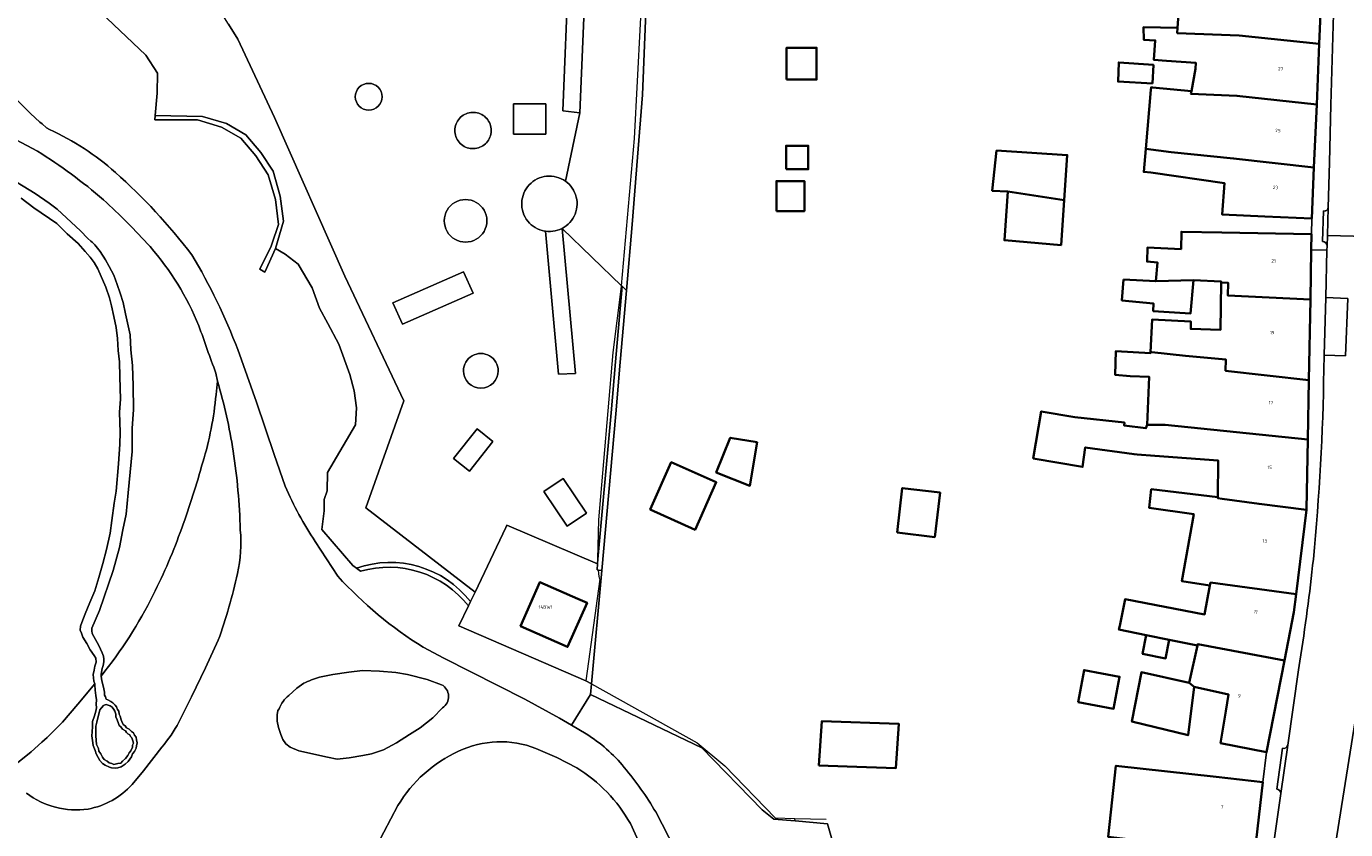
# Model space of a CAD drawing. Header units: metres. Extents: x 197700 to 204338, y 317132 to 325229.
# Tile 808 of 1056: x 202658 to 202798, y 320106 to 320191. Entities that reach past the tile are written whole.
import ezdxf
from ezdxf.enums import TextEntityAlignment as Align

# ---------------------------------------------------------------- set-up
doc = ezdxf.new("R2010")
doc.units = ezdxf.units.M
for name, color, linetype, lineweight in [('B-WE-GR-BEPLANTING_CULTUUR_BOSPLANTSOEN-GV', 90, 'Continuous', 18), ('B-WE-GR-BEPLANTING_CULTUUR_HEESTERS-GV', 90, 'Continuous', 18), ('B-WE-IE-TERREINAFSCHEIDING_KUNSTMATIG_HEKWERK-G', 20, 'IE-TERREINAFSCHEIDING-KUNSTMATIG', 18), ('B-WE-OG-BEBOUWING-GV', 7, 'Continuous', 35), ('B-WE-OG-BEBOUWING-T18', 10, 'Continuous', 18), ('B-WE-OG-TERREIN_CULTUURSCHEIDING-GV', 7, 'Continuous', 18), ('B-WE-OG-TERREIN_ERF-GV', 7, 'Continuous', 18), ('B-WE-OG-TERREIN_ONBEGROEID-GV', 7, 'Continuous', 18), ('B-WE-OG-WATER-GV', 130, 'Continuous', 18), ('B-WE-OG-WATER_GREPPEL-GV', 160, 'Continuous', 18), ('B-WE-VH-VERHARDING_ASFALT-GV', 252, 'Continuous', 18), ('B-WE-VH-VERHARDING_BETONSTRAATSTEEN-GV', 252, 'Continuous', 18), ('B-WE-VH-VERHARDING_OPEN-GV', 252, 'Continuous', 18), ('B-WE-VH-VERHARDING_SIERBESTRATING-GV', 252, 'Continuous', 18), ('B-WE-VH-VERHARDING_STRAATBAKSTEEN-GV', 252, 'Continuous', 18), ('B-WE-VH-VERHARDING_TEGEL-GV', 252, 'Continuous', 18)]:
    doc.layers.add(name, color=color, linetype=linetype, lineweight=lineweight)
doc.styles.add('NLCS-ISO-M200-T18', font='NLCS-ISO.ttf', dxfattribs={"height": 0.36})
doc.linetypes.add('IE-TERREINAFSCHEIDING-KUNSTMATIG', pattern='A,4,[82,NLCS.SHX,S=0.75,R=90,X=0,Y=0],4,-2', length=10)

msp = doc.modelspace()

# ---------------------------------------------------------------- linework, layer by layer
at = {"layer": 'B-WE-GR-BEPLANTING_CULTUUR_BOSPLANTSOEN-GV'}
msp.add_lwpolyline([(202717.386, 320193.87), (202716.904, 320182.065), (202715.366, 320174.764), (202715.555, 320174.619), (202715.749, 320174.441), (202715.927, 320174.246), (202716.087, 320174.036), (202716.227, 320173.812), (202716.347, 320173.577), (202716.446, 320173.332), (202716.522, 320173.079), (202716.575, 320172.821), (202716.605, 320172.558), (202716.611, 320172.294), (202716.594, 320172.031), (202716.553, 320171.77), (202716.49, 320171.514), (202716.403, 320171.265), (202716.295, 320171.024), (202716.165, 320170.794), (202716.016, 320170.576), (202715.848, 320170.373), (202715.662, 320170.185), (202715.46, 320170.015), (202715.244, 320169.864), (202715.015, 320169.732), (202721.351, 320163.62), (202721.404, 320163.568), (202721.867, 320163.121), (202722.472, 320170.146), (202723.047, 320177.324), (202723.578, 320183.971), (202724.078, 320196.321)], dxfattribs=at)
at = {"layer": 'B-WE-GR-BEPLANTING_CULTUUR_HEESTERS-GV'}
for points in [[(202705.258, 320129.978), (202705.736, 320130.984), (202694.11, 320139.958), (202698.135, 320151.385), (202691.876, 320164.651), (202684.361, 320181.568), (202680.463, 320189.89), (202679.47, 320191.485), (202675.725, 320197.503), (202671.136, 320205.295), (202670.345, 320208.172), (202670.102, 320210.584), (202670.049, 320211.11), (202670.053, 320211.156), (202670.324, 320214.092), (202670.153, 320216.406)], [(202665.839, 320192.771), (202670.674, 320188.201), (202671.917, 320186.29), (202671.888, 320184.159), (202671.663, 320181.757), (202676.708, 320181.653), (202679.258, 320180.904), (202681.317, 320179.705), (202682.906, 320177.84), (202684.219, 320175.823), (202684.989, 320173.172), (202685.326, 320170.524), (202684.483, 320167.585), (202685.509, 320167.002), (202686.906, 320165.931), (202688.371, 320163.392), (202689.169, 320161.226), (202690.052, 320159.589), (202691.243, 320157.393), (202692.4, 320154.184), (202692.854, 320152.448), (202693.101, 320150.633), (202693.018, 320148.8), (202690.009, 320143.75), (202689.986, 320141.776), (202689.666, 320140.865), (202689.659, 320139.657), (202689.41, 320137.67), (202692.71, 320133.821), (202693.098, 320133.536)], [(202693.098, 320133.536), (202693.527, 320133.221)], [(202705.038, 320129.516), (202705.258, 320129.978)], [(202766.566, 320022.768), (202770.953, 320026.637), (202773.006, 320032.057), (202774.923, 320036.945), (202782.601, 320057.2), (202784.621, 320071.884), (202784.204, 320072.012), (202780.869, 320072.424), (202781.452, 320077.15), (202781.792, 320079.896), (202754.373, 320083.719), (202749.553, 320084.403), (202743.286, 320106.323), (202739.823, 320106.618), (202737.569, 320106.811), (202736.323, 320107.815), (202729.895, 320114.412), (202718.038, 320120.1), (202716.017, 320116.815), (202717.565, 320115.886)], [(202724.986, 320107.575), (202727.041, 320103.568)]]:
    msp.add_lwpolyline(points, dxfattribs=at)
for points in [[(202671.619, 320181.286), (202676.185, 320181.287), (202678.735, 320180.538), (202680.794, 320179.339), (202682.383, 320177.474), (202683.696, 320175.457), (202684.466, 320172.806), (202684.803, 320170.158), (202684.093, 320168.052), (202684.01, 320167.853), (202682.802, 320165.379), (202683.331, 320165.086), (202684.483, 320167.585), (202685.326, 320170.524), (202684.989, 320173.172), (202684.219, 320175.823), (202682.906, 320177.84), (202681.317, 320179.705), (202679.258, 320180.904), (202676.708, 320181.653), (202671.663, 320181.757)], [(202718.89, 320133.347), (202719.228, 320133.288), (202720.736, 320150), (202721.21, 320155.491), (202721.867, 320163.121), (202721.404, 320163.568), (202720.712, 320155.534), (202720.242, 320150.089), (202718.834, 320134.488), (202718.792, 320134.014), (202718.734, 320133.374)]]:
    msp.add_lwpolyline(points, close=True, dxfattribs=at)
for points in [[(202693.098, 320133.536, -0.3224537), (202705.258, 320129.978)], [(202705.258, 320129.978, 0.3224537), (202693.098, 320133.536)], [(202693.527, 320133.221, -0.3046199), (202705.038, 320129.516)], [(202717.565, 320115.886, -0.0843582), (202721.64, 320112.318)], [(202721.64, 320112.318, -0.0406348), (202724.986, 320107.575)]]:
    msp.add_lwpolyline(points, format="xyb", dxfattribs=at)
at = {"layer": 'B-WE-IE-TERREINAFSCHEIDING_KUNSTMATIG_HEKWERK-G'}
for points in [[(202721.351, 320163.62), (202722.708, 320179.316), (202723.99, 320203.777), (202725.314, 320222.993)], [(202705.736, 320130.984), (202694.11, 320139.958), (202698.135, 320151.385), (202691.876, 320164.651), (202684.361, 320181.568), (202680.463, 320189.89), (202679.47, 320191.485)], [(202718.834, 320134.488), (202718.916, 320138.692), (202720.466, 320156.512), (202721.345, 320163.556), (202721.351, 320163.62)], [(202709.01, 320137.87), (202705.736, 320130.984)], [(202709.01, 320137.87), (202709.122, 320138.106), (202718.792, 320134.014)], [(202718.792, 320134.014), (202718.825, 320134)], [(202718.825, 320134), (202718.834, 320134.488)], [(202719.034, 320132.37), (202717.55, 320121.557)], [(202719.034, 320132.37), (202718.96, 320132.639), (202718.89, 320133.347)], [(202705.736, 320130.984), (202705.258, 320129.978)], [(202705.038, 320129.516), (202704.027, 320127.39), (202717.55, 320121.557)], [(202705.258, 320129.978), (202705.038, 320129.516)], [(202717.55, 320121.557), (202718.14, 320121.227)], [(202718.14, 320121.227), (202729.392, 320114.933), (202732.332, 320112.48), (202737.719, 320106.946), (202739.816, 320106.886)], [(202739.823, 320106.618), (202739.816, 320106.886)], [(202739.816, 320106.886), (202743.152, 320106.79)]]:
    msp.add_lwpolyline(points, dxfattribs=at)
at = {"layer": 'B-WE-OG-BEBOUWING-GV'}
for points in [[(202795.955, 320195.878), (202783.817, 320196.529), (202779.855, 320196.684), (202776.421, 320197.06), (202776.478, 320197.5), (202772.016, 320197.926), (202771.876, 320195.376), (202773.105, 320194.178), (202780.747, 320193.488), (202780.585, 320191.086), (202780.548, 320190.54), (202787.133, 320190.279), (202795.674, 320189.381)], [(202780.585, 320191.086), (202776.963, 320191.182), (202776.996, 320189.824), (202778.193, 320189.771), (202778.055, 320187.678), (202779.402, 320187.588), (202782.529, 320187.372), (202782.471, 320186.722), (202782.044, 320184.358), (202781.99, 320184.058), (202786.901, 320183.861), (202795.396, 320182.936), (202795.674, 320189.381), (202787.133, 320190.279), (202780.548, 320190.54)], [(202738.924, 320185.598), (202742.123, 320185.598), (202742.123, 320188.985), (202738.924, 320188.985)], [(202777.904, 320185.167), (202778.005, 320187.157), (202774.315, 320187.41), (202774.231, 320185.37)], [(202795.106, 320176.235), (202795.396, 320182.936), (202786.901, 320183.861), (202781.99, 320184.058), (202782.044, 320184.358), (202777.918, 320184.758), (202777.754, 320184.774), (202777.731, 320184.497), (202777.191, 320178.209), (202779.903, 320177.864), (202786.548, 320177.198)], [(202738.874, 320176.034), (202741.237, 320176.034), (202741.237, 320178.538), (202738.874, 320178.538)], [(202768.495, 320172.752), (202768.826, 320177.541), (202761.301, 320178.034), (202760.83, 320173.753), (202762.505, 320173.662)], [(202777.191, 320178.209), (202776.98, 320175.753), (202777.716, 320175.708), (202785.572, 320174.563), (202785.337, 320171.213), (202789.875, 320171.017), (202794.871, 320170.801), (202795.106, 320176.235), (202786.548, 320177.198), (202779.903, 320177.864)], [(202737.847, 320171.575), (202740.831, 320171.575), (202740.831, 320174.77), (202737.847, 320174.77)], [(202768.495, 320172.752), (202762.505, 320173.662), (202762.126, 320168.479), (202768.163, 320167.962)], [(202785.221, 320163.961), (202785.952, 320163.949), (202785.923, 320162.591), (202794.726, 320162.165), (202794.825, 320167.441), (202794.839, 320169.117), (202785.308, 320169.297), (202780.993, 320169.378), (202780.958, 320167.53), (202777.365, 320167.699), (202777.327, 320166.202), (202778.425, 320166.119), (202778.258, 320164.104), (202782.257, 320164.208), (202785.223, 320164.07)], [(202774.814, 320164.284), (202774.656, 320162.058), (202778.008, 320161.741), (202777.978, 320160.931), (202781.943, 320160.666), (202782.257, 320164.208), (202778.258, 320164.104)], [(202794.726, 320162.165), (202785.923, 320162.591), (202785.952, 320163.949), (202785.221, 320163.961), (202785.139, 320158.917), (202781.983, 320159.038), (202781.972, 320159.827), (202777.873, 320160.037), (202777.683, 320156.565), (202777.852, 320156.545), (202781.42, 320156.178), (202785.708, 320155.778), (202785.685, 320154.581), (202794.565, 320153.566)], [(202794.446, 320147.257), (202794.565, 320153.566), (202785.685, 320154.581), (202785.708, 320155.778), (202781.42, 320156.178), (202777.852, 320156.545), (202777.683, 320156.565), (202777.676, 320156.436), (202773.99, 320156.654), (202773.914, 320154.143), (202775.509, 320154.005), (202777.563, 320153.913), (202777.335, 320148.824), (202779.259, 320148.797)], [(202784.851, 320141.122), (202784.849, 320141.004), (202785.321, 320140.946), (202789.255, 320140.387), (202794.302, 320139.752), (202794.306, 320139.781), (202794.446, 320147.257), (202779.259, 320148.797), (202777.335, 320148.824), (202777.212, 320148.453), (202774.88, 320148.746), (202774.916, 320149.045), (202769.621, 320149.636), (202766.047, 320150.242), (202765.198, 320145.227), (202770.456, 320144.337), (202770.742, 320146.406), (202775.949, 320145.686), (202776.275, 320145.662), (202778.156, 320145.52), (202784.914, 320145.012)], [(202731.417, 320143.723), (202735.013, 320142.319), (202735.789, 320146.952), (202732.92, 320147.432)], [(202724.386, 320139.775), (202729.18, 320137.637), (202731.434, 320142.691), (202726.64, 320144.829)], [(202750.689, 320137.33), (202754.718, 320136.858), (202755.274, 320141.598), (202751.245, 320142.07)], [(202794.302, 320139.752), (202789.255, 320140.387), (202785.321, 320140.946), (202784.849, 320141.004), (202784.851, 320141.122), (202777.777, 320141.955), (202777.565, 320139.962), (202782.298, 320139.298), (202781.04, 320132.152), (202784.027, 320131.69), (202784.088, 320132.014), (202793.207, 320130.77)], [(202716.683, 320130.291), (202712.656, 320132.068), (202710.582, 320127.369), (202715.324, 320125.276), (202715.604, 320125.152), (202717.679, 320129.851)], [(202774.41, 320127.395), (202774.33, 320126.996), (202777.246, 320126.406), (202779.696, 320125.91), (202782.711, 320125.3), (202782.747, 320125.459), (202791.968, 320123.715), (202792.971, 320128.839), (202793.207, 320130.77), (202784.088, 320132.014), (202784.027, 320131.69), (202783.447, 320128.622), (202774.98, 320130.237)], [(202779.696, 320125.91), (202777.246, 320126.406), (202776.844, 320124.421), (202779.294, 320123.926)], [(202785.15, 320114.918), (202790.057, 320113.957), (202791.968, 320123.715), (202782.747, 320125.459), (202782.711, 320125.3), (202781.814, 320121.315), (202782.351, 320120.906), (202785.992, 320120.096), (202785.702, 320118.316)], [(202769.976, 320119.269), (202773.751, 320118.558), (202774.394, 320121.975), (202770.619, 320122.685)], [(202781.814, 320121.315), (202776.72, 320122.458), (202775.705, 320117.193), (202781.688, 320115.739), (202782.351, 320120.906)], [(202742.377, 320112.516), (202745.396, 320112.415), (202750.572, 320112.241), (202750.868, 320116.969), (202742.673, 320117.243)], [(202789.647, 320110.737), (202784.679, 320111.297), (202774.013, 320112.499), (202773.189, 320104.918), (202779.255, 320104.208), (202788.809, 320103.302)]]:
    msp.add_lwpolyline(points, close=True, dxfattribs=at)
at = {"layer": 'B-WE-OG-TERREIN_CULTUURSCHEIDING-GV'}
for points in [[(202693.527, 320133.221), (202693.098, 320133.536), (202692.71, 320133.821), (202689.41, 320137.67), (202689.659, 320139.657), (202689.666, 320140.865), (202689.986, 320141.776), (202690.009, 320143.75), (202693.018, 320148.8), (202693.101, 320150.633), (202692.854, 320152.448), (202692.4, 320154.184), (202691.243, 320157.393), (202690.052, 320159.589), (202689.169, 320161.226), (202688.371, 320163.392), (202686.906, 320165.931), (202685.509, 320167.002), (202684.483, 320167.585), (202683.331, 320165.086), (202682.802, 320165.379), (202684.01, 320167.853), (202684.093, 320168.052), (202684.803, 320170.158), (202684.466, 320172.806), (202683.696, 320175.457), (202682.383, 320177.474), (202680.794, 320179.339), (202678.735, 320180.538), (202676.185, 320181.287), (202671.619, 320181.286), (202671.663, 320181.757), (202671.888, 320184.159), (202671.917, 320186.29), (202670.674, 320188.201), (202665.839, 320192.771)], [(202654.052, 320186.321), (202658.398, 320181.978), (202659.392, 320181.064), (202659.608, 320180.882), (202660.083, 320180.465), (202660.4, 320180.267)], [(202659.133, 320177.963), (202655.084, 320180.079)], [(202655.494, 320175.497), (202658.88, 320173.457), (202660.376, 320172.413), (202661.227, 320171.787), (202663.701, 320169.474), (202664.492, 320168.665), (202664.793, 320168.391), (202664.953, 320168.253), (202665.24, 320167.977), (202665.799, 320167.276), (202666.377, 320166.4), (202666.771, 320165.673), (202667.243, 320164.75), (202667.618, 320163.772), (202667.947, 320162.841), (202668.254, 320161.843), (202668.52, 320160.625), (202669.01, 320158.405), (202669.079, 320156.791), (202669.244, 320155.121), (202669.319, 320152.974), (202669.354, 320150.433), (202669.203, 320148.418), (202669.227, 320145.983), (202668.803, 320141.565), (202668.583, 320139.304), (202668.227, 320137.611), (202667.873, 320135.74), (202667.181, 320133.283), (202665.73, 320129.027), (202664.928, 320127.159), (202664.913, 320126.873), (202664.954, 320126.596), (202665.644, 320125.318), (202666.014, 320124.535), (202666.172, 320124.159), (202666.204, 320123.839), (202666.203, 320123.56), (202666.115, 320123.173), (202666.017, 320122.857), (202665.959, 320122.467), (202665.925, 320122.213), (202665.898, 320122.105), (202665.907, 320122.048)], [(202655.195, 320111.361), (202658.446, 320113.977), (202659.596, 320114.994), (202660.15, 320115.488), (202661.775, 320117.153), (202663.416, 320119.061), (202665.223, 320121.207), (202665.139, 320121.521), (202665.045, 320122.219), (202665.18, 320122.681), (202665.229, 320123.09), (202665.369, 320123.539), (202665.347, 320123.95), (202665.175, 320124.256), (202664.752, 320124.858), (202664.366, 320125.521), (202663.959, 320126.194), (202663.798, 320126.624), (202663.672, 320126.926), (202663.714, 320127.351), (202663.845, 320127.758), (202664.21, 320128.693), (202664.704, 320129.884), (202665.253, 320131.133), (202665.644, 320132.556), (202666.081, 320134.05), (202666.468, 320135.542), (202666.855, 320137.26), (202667.047, 320138.616), (202667.292, 320140.45), (202667.498, 320141.74), (202667.744, 320144.672), (202667.887, 320146.766), (202667.936, 320147.99), (202667.846, 320150.153), (202667.987, 320151.542), (202667.916, 320153.92), (202667.878, 320155.536), (202667.736, 320156.739), (202667.647, 320157.997), (202667.51, 320159.184), (202667.26, 320160.339), (202667.024, 320161.48), (202666.805, 320162.357), (202666.395, 320163.476), (202665.551, 320165.422), (202665.173, 320166.098), (202664.738, 320166.689), (202664.205, 320167.289), (202663.463, 320168.114), (202662.303, 320169.148), (202661.181, 320170.264), (202658.744, 320171.945), (202657.394, 320172.94)], [(202680.462, 320156.819), (202682.474, 320151.238), (202684.354, 320145.663), (202685.507, 320142.262)], [(202678.148, 320152.035), (202678.303, 320153.466), (202678.133, 320154.314)], [(202688.714, 320136.398), (202691.127, 320132.681)], [(202700.22, 320125.115), (202702.399, 320123.968), (202711.057, 320119.584), (202714.744, 320117.58), (202716.017, 320116.815), (202718.038, 320120.1), (202718.14, 320121.227), (202717.55, 320121.557), (202704.027, 320127.39), (202705.038, 320129.516)], [(202716.578, 320112.288), (202714.437, 320113.363), (202712.22, 320114.341)], [(202697.526, 320108.246), (202695.265, 320103.996), (202693.328, 320099.585), (202692.68, 320097.635)], [(202726.976, 320094.271), (202725.536, 320098.686), (202724.282, 320101.93), (202722.288, 320106.331)]]:
    msp.add_lwpolyline(points, dxfattribs=at)
for points in [[(202660.4, 320180.267, -0.0751031), (202667.423, 320175.703)], [(202666.153, 320172.79, 0.0383038), (202659.133, 320177.963)], [(202667.423, 320175.703, -0.0478927), (202675.562, 320166.928)], [(202671.114, 320167.795, 0.0255106), (202666.153, 320172.79)], [(202676.325, 320159.369, 0.0809969), (202671.114, 320167.795)], [(202675.562, 320166.928, -0.0447042), (202680.462, 320156.819)], [(202678.133, 320154.314, -0.0077055), (202676.325, 320159.369)], [(202676.736, 320144.841, 0.0515731), (202678.148, 320152.035)], [(202674.496, 320137.813, 0.0203177), (202676.736, 320144.841)], [(202685.507, 320142.262, 0.0443615), (202688.714, 320136.398)], [(202671.458, 320130.713, 0.0309447), (202674.496, 320137.813)], [(202705.038, 320129.516, 0.3046199), (202693.527, 320133.221)], [(202691.127, 320132.681, 0.0680066), (202700.22, 320125.115)], [(202665.907, 320122.048, 0.0536763), (202671.458, 320130.713)], [(202703.993, 320114.048, 0.1545829), (202697.526, 320108.246)], [(202712.22, 320114.341, 0.2060144), (202703.993, 320114.048)], [(202722.288, 320106.331, 0.1248752), (202716.578, 320112.288)]]:
    msp.add_lwpolyline(points, format="xyb", dxfattribs=at)
at = {"layer": 'B-WE-OG-TERREIN_ERF-GV'}
for points in [[(202679.47, 320191.485), (202680.463, 320189.89), (202684.361, 320181.568), (202691.876, 320164.651), (202698.135, 320151.385), (202694.11, 320139.958), (202705.736, 320130.984), (202709.01, 320137.87), (202709.122, 320138.106), (202718.792, 320134.014), (202718.834, 320134.488), (202720.242, 320150.089), (202720.712, 320155.534), (202721.404, 320163.568), (202721.351, 320163.62), (202715.015, 320169.732), (202716.425, 320154.267), (202714.619, 320154.206), (202713.242, 320169.433), (202713.132, 320169.451), (202712.875, 320169.509), (202712.624, 320169.591), (202712.381, 320169.694), (202712.148, 320169.819), (202711.928, 320169.965), (202711.721, 320170.129), (202711.53, 320170.311), (202711.356, 320170.509), (202711.2, 320170.723), (202711.064, 320170.949), (202710.949, 320171.186), (202710.856, 320171.433), (202710.785, 320171.687), (202710.736, 320171.947), (202710.712, 320172.21), (202710.71, 320172.474), (202710.733, 320172.737), (202710.779, 320172.997), (202710.847, 320173.251), (202710.939, 320173.499), (202711.052, 320173.738), (202711.186, 320173.965), (202711.339, 320174.18), (202711.512, 320174.38), (202711.701, 320174.563), (202711.906, 320174.73), (202712.125, 320174.877), (202712.357, 320175.004), (202712.599, 320175.11), (202712.849, 320175.193), (202713.106, 320175.255), (202713.367, 320175.292), (202713.631, 320175.307), (202713.894, 320175.298), (202714.156, 320175.265), (202714.414, 320175.209), (202714.666, 320175.13), (202714.91, 320175.029), (202715.144, 320174.907), (202715.366, 320174.764), (202716.904, 320182.065), (202715.098, 320182.245), (202715.7, 320197.122)], [(202724.078, 320196.321), (202723.578, 320183.971), (202723.047, 320177.324), (202722.472, 320170.146), (202721.867, 320163.121), (202721.21, 320155.491), (202720.736, 320150), (202719.228, 320133.288), (202718.14, 320121.227), (202718.038, 320120.1), (202729.895, 320114.412), (202736.323, 320107.815), (202737.569, 320106.811), (202739.823, 320106.618), (202743.286, 320106.323), (202749.553, 320084.403)], [(202773.189, 320104.918), (202774.013, 320112.499), (202784.679, 320111.297), (202789.647, 320110.737), (202790.057, 320113.957), (202785.15, 320114.918), (202785.702, 320118.316), (202785.992, 320120.096), (202782.351, 320120.906), (202781.688, 320115.739), (202775.705, 320117.193), (202776.72, 320122.458), (202781.814, 320121.315), (202782.711, 320125.3), (202779.696, 320125.91), (202779.294, 320123.926), (202776.844, 320124.421), (202777.246, 320126.406), (202774.33, 320126.996), (202774.41, 320127.395), (202774.98, 320130.237), (202783.447, 320128.622), (202784.027, 320131.69), (202781.04, 320132.152), (202782.298, 320139.298), (202777.565, 320139.962), (202777.777, 320141.955), (202784.851, 320141.122), (202784.914, 320145.012), (202778.156, 320145.52), (202776.275, 320145.662), (202775.949, 320145.686), (202770.742, 320146.406), (202770.456, 320144.337), (202765.198, 320145.227), (202766.047, 320150.242), (202769.621, 320149.636), (202774.916, 320149.045), (202774.88, 320148.746), (202777.212, 320148.453), (202777.335, 320148.824), (202777.563, 320153.913), (202775.509, 320154.005), (202773.914, 320154.143), (202773.99, 320156.654), (202777.676, 320156.436), (202777.683, 320156.565), (202777.873, 320160.037), (202781.972, 320159.827), (202781.983, 320159.038), (202785.139, 320158.917), (202785.221, 320163.961), (202785.223, 320164.07), (202782.257, 320164.208), (202781.943, 320160.666), (202777.978, 320160.931), (202778.008, 320161.741), (202774.656, 320162.058), (202774.814, 320164.284), (202778.258, 320164.104), (202778.425, 320166.119), (202777.327, 320166.202), (202777.365, 320167.699), (202780.958, 320167.53), (202780.993, 320169.378), (202785.308, 320169.297), (202794.839, 320169.117), (202794.871, 320170.801), (202789.875, 320171.017), (202785.337, 320171.213), (202785.572, 320174.563), (202777.716, 320175.708), (202776.98, 320175.753), (202777.191, 320178.209), (202777.731, 320184.497), (202777.754, 320184.774), (202777.918, 320184.758), (202782.044, 320184.358), (202782.471, 320186.722), (202782.529, 320187.372), (202779.402, 320187.588), (202778.055, 320187.678), (202778.193, 320189.771), (202776.996, 320189.824), (202776.963, 320191.182), (202780.585, 320191.086), (202780.747, 320193.488)]]:
    msp.add_lwpolyline(points, dxfattribs=at)
for points in [[(202738.924, 320185.598), (202738.924, 320188.985), (202742.123, 320188.985), (202742.123, 320185.598)], [(202778.005, 320187.157), (202777.904, 320185.167), (202774.231, 320185.37), (202774.315, 320187.41)], [(202709.828, 320183.015), (202713.295, 320183.015), (202713.295, 320179.786), (202709.828, 320179.786)], [(202707.46, 320180.167), (202707.46, 320180.125), (202707.448, 320179.953), (202707.422, 320179.782), (202707.38, 320179.614), (202707.323, 320179.45), (202707.251, 320179.293), (202707.166, 320179.142), (202707.068, 320178.999), (202706.958, 320178.866), (202706.836, 320178.743), (202706.703, 320178.632), (202706.561, 320178.533), (202706.411, 320178.447), (202706.254, 320178.374), (202706.091, 320178.317), (202705.923, 320178.273), (202705.753, 320178.245), (202705.58, 320178.233), (202705.407, 320178.235), (202705.235, 320178.254), (202705.065, 320178.287), (202704.899, 320178.336), (202704.738, 320178.399), (202704.583, 320178.477), (202704.436, 320178.567), (202704.297, 320178.671), (202704.168, 320178.787), (202704.05, 320178.913), (202703.944, 320179.05), (202703.851, 320179.196), (202703.771, 320179.349), (202703.705, 320179.509), (202703.653, 320179.674), (202703.617, 320179.844), (202703.595, 320180.015), (202703.59, 320180.188), (202703.599, 320180.361), (202703.624, 320180.532), (202703.664, 320180.701), (202703.719, 320180.865), (202703.789, 320181.023), (202703.872, 320181.175), (202703.969, 320181.319), (202704.078, 320181.453), (202704.199, 320181.577), (202704.33, 320181.69), (202704.471, 320181.791), (202704.62, 320181.878), (202704.776, 320181.952), (202704.939, 320182.012), (202705.106, 320182.057), (202705.276, 320182.087), (202705.449, 320182.101), (202705.622, 320182.1), (202705.794, 320182.084), (202705.964, 320182.052), (202706.131, 320182.006), (202706.293, 320181.944), (202706.448, 320181.868), (202706.597, 320181.779), (202706.736, 320181.677), (202706.866, 320181.563), (202706.986, 320181.437), (202707.093, 320181.302), (202707.188, 320181.157), (202707.27, 320181.004), (202707.338, 320180.845), (202707.391, 320180.681), (202707.429, 320180.512), (202707.453, 320180.34)], [(202738.874, 320176.034), (202738.874, 320178.538), (202741.237, 320178.538), (202741.237, 320176.034)], [(202762.505, 320173.662), (202760.83, 320173.753), (202761.301, 320178.034), (202768.826, 320177.541), (202768.495, 320172.752), (202768.163, 320167.962), (202762.126, 320168.479)], [(202737.847, 320171.575), (202737.847, 320174.77), (202740.831, 320174.77), (202740.831, 320171.575)], [(202696.997, 320161.817), (202704.526, 320165.115), (202705.53, 320162.824), (202698.001, 320159.525)], [(202703.445, 320145.224), (202705.952, 320148.379), (202707.647, 320147.033), (202705.14, 320143.877)], [(202731.417, 320143.723), (202732.92, 320147.432), (202735.789, 320146.952), (202735.013, 320142.319)], [(202724.386, 320139.775), (202726.64, 320144.829), (202731.434, 320142.691), (202729.18, 320137.637)], [(202713.06, 320141.726), (202715.108, 320143.108), (202717.606, 320139.407), (202715.558, 320138.025)], [(202750.689, 320137.33), (202751.245, 320142.07), (202755.274, 320141.598), (202754.718, 320136.858)], [(202719.228, 320133.288), (202718.89, 320133.347), (202718.734, 320133.374), (202718.792, 320134.014), (202709.122, 320138.106), (202709.01, 320137.87), (202705.736, 320130.984), (202705.258, 320129.978), (202705.038, 320129.516), (202704.027, 320127.39), (202717.55, 320121.557), (202718.14, 320121.227)], [(202715.324, 320125.276), (202710.582, 320127.369), (202712.656, 320132.068), (202716.683, 320130.291), (202717.679, 320129.851), (202715.604, 320125.152)], [(202769.976, 320119.269), (202770.619, 320122.685), (202774.394, 320121.975), (202773.751, 320118.558)], [(202745.396, 320112.415), (202742.377, 320112.516), (202742.673, 320117.243), (202750.868, 320116.969), (202750.572, 320112.241)]]:
    msp.add_lwpolyline(points, close=True, dxfattribs=at)
for points in [[(202692.985, 320183.759, -1), (202695.839, 320183.759)], [(202695.839, 320183.759, -1), (202692.985, 320183.759)], [(202702.46, 320170.546, -1.0002204), (202706.997, 320170.546)], [(202706.997, 320170.546, -1.0002204), (202702.46, 320170.546)], [(202704.503, 320154.565, -1.0002699), (202708.208, 320154.565)], [(202708.208, 320154.565, -0.9997301), (202704.503, 320154.565)]]:
    msp.add_lwpolyline(points, format="xyb", dxfattribs=at)
at = {"layer": 'B-WE-OG-TERREIN_ONBEGROEID-GV'}
for points in [[(202717.085, 320200.224), (202712.509, 320201.88), (202711.726, 320199.772), (202715.7, 320197.122), (202715.098, 320182.245), (202716.904, 320182.065), (202717.386, 320193.87), (202721.239, 320193.99), (202721.48, 320195.797), (202721.661, 320198.568)], [(202709.828, 320183.015), (202709.828, 320179.786), (202713.295, 320179.786), (202713.295, 320183.015)], [(202707.46, 320180.167), (202707.453, 320180.34), (202707.429, 320180.512), (202707.391, 320180.681), (202707.338, 320180.845), (202707.27, 320181.004), (202707.188, 320181.157), (202707.093, 320181.302), (202706.986, 320181.437), (202706.866, 320181.563), (202706.736, 320181.677), (202706.597, 320181.779), (202706.448, 320181.868), (202706.293, 320181.944), (202706.131, 320182.006), (202705.964, 320182.052), (202705.794, 320182.084), (202705.622, 320182.1), (202705.449, 320182.101), (202705.276, 320182.087), (202705.106, 320182.057), (202704.939, 320182.012), (202704.776, 320181.952), (202704.62, 320181.878), (202704.471, 320181.791), (202704.33, 320181.69), (202704.199, 320181.577), (202704.078, 320181.453), (202703.969, 320181.319), (202703.872, 320181.175), (202703.789, 320181.023), (202703.719, 320180.865), (202703.664, 320180.701), (202703.624, 320180.532), (202703.599, 320180.361), (202703.59, 320180.188), (202703.595, 320180.015), (202703.617, 320179.844), (202703.653, 320179.674), (202703.705, 320179.509), (202703.771, 320179.349), (202703.851, 320179.196), (202703.944, 320179.05), (202704.05, 320178.913), (202704.168, 320178.787), (202704.297, 320178.671), (202704.436, 320178.567), (202704.583, 320178.477), (202704.738, 320178.399), (202704.899, 320178.336), (202705.065, 320178.287), (202705.235, 320178.254), (202705.407, 320178.235), (202705.58, 320178.233), (202705.753, 320178.245), (202705.923, 320178.273), (202706.091, 320178.317), (202706.254, 320178.374), (202706.411, 320178.447), (202706.561, 320178.533), (202706.703, 320178.632), (202706.836, 320178.743), (202706.958, 320178.866), (202707.068, 320178.999), (202707.166, 320179.142), (202707.251, 320179.293), (202707.323, 320179.45), (202707.38, 320179.614), (202707.422, 320179.782), (202707.448, 320179.953), (202707.46, 320180.125)], [(202713.242, 320169.433), (202714.619, 320154.206), (202716.425, 320154.267), (202715.015, 320169.732), (202714.787, 320169.627), (202714.539, 320169.537), (202714.284, 320169.47), (202714.024, 320169.425), (202713.769, 320169.405), (202713.505, 320169.407)], [(202696.997, 320161.817), (202698.001, 320159.525), (202705.53, 320162.824), (202704.526, 320165.115)], [(202703.445, 320145.224), (202705.14, 320143.877), (202707.647, 320147.033), (202705.952, 320148.379)], [(202713.06, 320141.726), (202715.558, 320138.025), (202717.606, 320139.407), (202715.108, 320143.108)]]:
    msp.add_lwpolyline(points, close=True, dxfattribs=at)
for points in [[(202695.839, 320183.759, 1), (202692.985, 320183.759)], [(202692.985, 320183.759, 1), (202695.839, 320183.759)], [(202706.997, 320170.546, 1.0002204), (202702.46, 320170.546)], [(202702.46, 320170.546, 1.0002204), (202706.997, 320170.546)], [(202708.208, 320154.565, 1.0002699), (202704.503, 320154.565)], [(202704.503, 320154.565, 0.9997301), (202708.208, 320154.565)]]:
    msp.add_lwpolyline(points, format="xyb", dxfattribs=at)
at = {"layer": 'B-WE-OG-WATER-GV'}
msp.add_lwpolyline([(202666.237, 320118.945), (202666.165, 320118.906), (202665.945, 320118.676), (202665.773, 320118.459), (202665.682, 320118.133), (202665.549, 320117.604), (202665.461, 320117.14), (202665.339, 320116.726), (202665.335, 320116.29), (202665.347, 320115.697), (202665.387, 320115.206), (202665.428, 320114.769), (202665.613, 320114.339), (202665.674, 320114.056), (202665.869, 320113.753), (202666.042, 320113.4), (202666.233, 320113.149), (202666.537, 320112.982), (202666.754, 320112.796), (202667.05, 320112.728), (202667.271, 320112.623), (202667.698, 320112.749), (202668.013, 320112.781), (202668.183, 320112.989), (202668.51, 320113.256), (202668.735, 320113.574), (202668.899, 320113.87), (202669.067, 320114.097), (202669.255, 320114.487), (202669.261, 320114.704), (202669.348, 320114.904), (202669.266, 320115.159), (202669.169, 320115.478), (202669.039, 320115.606), (202668.971, 320115.788), (202668.737, 320115.902), (202668.598, 320116.023), (202668.502, 320116.205), (202668.175, 320116.391), (202667.992, 320116.624), (202667.816, 320116.77), (202667.763, 320116.98), (202667.614, 320117.371), (202667.456, 320117.704), (202667.475, 320118), (202667.352, 320118.32), (202667.254, 320118.479), (202667.065, 320118.747), (202666.883, 320118.894), (202666.66, 320118.962), (202666.451, 320119.018)], close=True, dxfattribs=at)
at = {"layer": 'B-WE-OG-WATER_GREPPEL-GV'}
msp.add_lwpolyline([(202657.394, 320172.94), (202658.744, 320171.945), (202661.181, 320170.264), (202662.303, 320169.148), (202663.463, 320168.114), (202664.205, 320167.289), (202664.738, 320166.689), (202665.173, 320166.098), (202665.551, 320165.422), (202666.395, 320163.476), (202666.805, 320162.357), (202667.024, 320161.48), (202667.26, 320160.339), (202667.51, 320159.184), (202667.647, 320157.997), (202667.736, 320156.739), (202667.878, 320155.536), (202667.916, 320153.92), (202667.987, 320151.542), (202667.846, 320150.153), (202667.936, 320147.99), (202667.887, 320146.766), (202667.744, 320144.672), (202667.498, 320141.74), (202667.292, 320140.45), (202667.047, 320138.616), (202666.855, 320137.26), (202666.468, 320135.542), (202666.081, 320134.05), (202665.644, 320132.556), (202665.253, 320131.133), (202664.704, 320129.884), (202664.21, 320128.693), (202663.845, 320127.758), (202663.714, 320127.351), (202663.672, 320126.926), (202663.798, 320126.624), (202663.959, 320126.194), (202664.366, 320125.521), (202664.752, 320124.858), (202665.175, 320124.256), (202665.347, 320123.95), (202665.369, 320123.539), (202665.229, 320123.09), (202665.18, 320122.681), (202665.045, 320122.219), (202665.139, 320121.521), (202665.223, 320121.207), (202665.251, 320121.102), (202665.259, 320120.535), (202665.343, 320119.969), (202665.422, 320119.519), (202665.389, 320119.06), (202665.397, 320118.658), (202665.351, 320118.306), (202665.191, 320117.803), (202664.995, 320117.2), (202664.976, 320116.684), (202664.952, 320116.098), (202664.924, 320115.669), (202664.988, 320115.169), (202665.059, 320114.635), (202665.282, 320114.125), (202665.365, 320113.773), (202665.588, 320113.381), (202665.778, 320113.053), (202666.044, 320112.719), (202666.328, 320112.544), (202666.799, 320112.351), (202667.004, 320112.286), (202667.409, 320112.255), (202667.697, 320112.279), (202668.041, 320112.379), (202668.467, 320112.677), (202668.78, 320112.957), (202668.962, 320113.191), (202669.142, 320113.427), (202669.258, 320113.748), (202669.465, 320114.027), (202669.623, 320114.376), (202669.663, 320114.633), (202669.734, 320114.936), (202669.669, 320115.25), (202669.646, 320115.527), (202669.476, 320115.764), (202669.369, 320115.997), (202669.141, 320116.134), (202668.898, 320116.396), (202668.599, 320116.55), (202668.45, 320116.746), (202668.255, 320116.883), (202668.129, 320117.218), (202668.044, 320117.381), (202667.952, 320117.783), (202667.829, 320118.005), (202667.791, 320118.296), (202667.642, 320118.485), (202667.553, 320118.76), (202667.385, 320118.965), (202667.151, 320119.203), (202666.945, 320119.324), (202666.623, 320119.508), (202666.447, 320119.588), (202666.37, 320119.83), (202666.26, 320119.998), (202666.269, 320120.324), (202666.156, 320120.88), (202665.986, 320121.537), (202665.907, 320122.048), (202665.898, 320122.105), (202665.925, 320122.213), (202665.959, 320122.467), (202666.017, 320122.857), (202666.115, 320123.173), (202666.203, 320123.56), (202666.204, 320123.839), (202666.172, 320124.159), (202666.014, 320124.535), (202665.644, 320125.318), (202664.954, 320126.596), (202664.913, 320126.873), (202664.928, 320127.159), (202665.73, 320129.027), (202667.181, 320133.283), (202667.873, 320135.74), (202668.227, 320137.611), (202668.583, 320139.304), (202668.803, 320141.565), (202669.227, 320145.983), (202669.203, 320148.418), (202669.354, 320150.433), (202669.319, 320152.974), (202669.244, 320155.121), (202669.079, 320156.791), (202669.01, 320158.405), (202668.52, 320160.625), (202668.254, 320161.843), (202667.947, 320162.841), (202667.618, 320163.772), (202667.243, 320164.75), (202666.771, 320165.673), (202666.377, 320166.4), (202665.799, 320167.276), (202665.24, 320167.977), (202664.953, 320168.253), (202664.793, 320168.391), (202664.492, 320168.665), (202663.701, 320169.474), (202661.227, 320171.787), (202660.376, 320172.413), (202658.88, 320173.457), (202655.494, 320175.497)], dxfattribs=at)
msp.add_lwpolyline([(202666.237, 320118.945), (202666.451, 320119.018), (202666.66, 320118.962), (202666.883, 320118.894), (202667.065, 320118.747), (202667.254, 320118.479), (202667.352, 320118.32), (202667.475, 320118), (202667.456, 320117.704), (202667.614, 320117.371), (202667.763, 320116.98), (202667.816, 320116.77), (202667.992, 320116.624), (202668.175, 320116.391), (202668.502, 320116.205), (202668.598, 320116.023), (202668.737, 320115.902), (202668.971, 320115.788), (202669.039, 320115.606), (202669.169, 320115.478), (202669.266, 320115.159), (202669.348, 320114.904), (202669.261, 320114.704), (202669.255, 320114.487), (202669.067, 320114.097), (202668.899, 320113.87), (202668.735, 320113.574), (202668.51, 320113.256), (202668.183, 320112.989), (202668.013, 320112.781), (202667.698, 320112.749), (202667.271, 320112.623), (202667.05, 320112.728), (202666.754, 320112.796), (202666.537, 320112.982), (202666.233, 320113.149), (202666.042, 320113.4), (202665.869, 320113.753), (202665.674, 320114.056), (202665.613, 320114.339), (202665.428, 320114.769), (202665.387, 320115.206), (202665.347, 320115.697), (202665.335, 320116.29), (202665.339, 320116.726), (202665.461, 320117.14), (202665.549, 320117.604), (202665.682, 320118.133), (202665.773, 320118.459), (202665.945, 320118.676), (202666.165, 320118.906)], close=True, dxfattribs=at)
at = {"layer": 'B-WE-VH-VERHARDING_ASFALT-GV'}
for points in [[(202660.4, 320180.267), (202660.083, 320180.465), (202659.608, 320180.882), (202659.392, 320181.064), (202658.398, 320181.978), (202654.052, 320186.321)], [(202655.084, 320180.079), (202659.133, 320177.963)], [(202685.507, 320142.262), (202684.354, 320145.663), (202682.474, 320151.238), (202680.462, 320156.819)], [(202678.133, 320154.314), (202678.303, 320153.466)], [(202691.127, 320132.681), (202688.714, 320136.398)], [(202678.38, 320125.869), (202677.042, 320122.92), (202675.549, 320119.854), (202674.19, 320117.155)], [(202717.565, 320115.886), (202716.017, 320116.815), (202714.744, 320117.58), (202711.057, 320119.584), (202702.399, 320123.968), (202700.22, 320125.115)], [(202689.171, 320121.928), (202690.596, 320122.218), (202692.297, 320122.47), (202693.754, 320122.634), (202695.55, 320122.578), (202697.309, 320122.42), (202698.538, 320122.208), (202700.634, 320121.678), (202702.171, 320121.127)], [(202685.892, 320119.987), (202686.766, 320120.776), (202687.485, 320121.28)], [(202702.266, 320118.66), (202701.241, 320117.586), (202699.898, 320116.52), (202698.77, 320115.826), (202697.361, 320114.93), (202696.004, 320114.201), (202694.706, 320113.754), (202693.796, 320113.571), (202692.325, 320113.34), (202691.055, 320113.203), (202690.014, 320113.406), (202686.974, 320114.091), (202686.047, 320114.469), (202685.592, 320114.846), (202685.258, 320115.302), (202685.052, 320115.83), (202684.796, 320116.574), (202684.645, 320117.228), (202684.672, 320117.908), (202684.713, 320118.363), (202684.864, 320118.544)], [(202672.367, 320114.461), (202670.418, 320111.948), (202669.218, 320110.491)], [(202712.22, 320114.341), (202714.437, 320113.363), (202716.578, 320112.288)], [(202692.68, 320097.635), (202693.328, 320099.585), (202695.265, 320103.996), (202697.526, 320108.246)], [(202727.041, 320103.568), (202724.986, 320107.575)], [(202722.288, 320106.331), (202724.282, 320101.93), (202725.536, 320098.686), (202726.976, 320094.271)]]:
    msp.add_lwpolyline(points, dxfattribs=at)
for points in [[(202667.423, 320175.703, 0.0751031), (202660.4, 320180.267)], [(202659.133, 320177.963, -0.0383038), (202666.153, 320172.79)], [(202675.562, 320166.928, 0.0478927), (202667.423, 320175.703)], [(202666.153, 320172.79, -0.0255106), (202671.114, 320167.795)], [(202671.114, 320167.795, -0.0809969), (202676.325, 320159.369)], [(202680.462, 320156.819, 0.0447042), (202675.562, 320166.928)], [(202676.325, 320159.369, 0.0077055), (202678.133, 320154.314)], [(202678.303, 320153.466, -0.0319122), (202679.977, 320146.011)], [(202679.977, 320146.011, -0.0314748), (202680.731, 320137.614)], [(202688.714, 320136.398, -0.0443615), (202685.507, 320142.262)], [(202680.731, 320137.614, -0.0746266), (202680.443, 320132.973)], [(202680.443, 320132.973, -0.0312533), (202678.38, 320125.869)], [(202700.22, 320125.115, -0.0680066), (202691.127, 320132.681)], [(202687.485, 320121.28, -0.0438032), (202689.171, 320121.928)], [(202702.171, 320121.127, -0.567135), (202702.266, 320118.66)], [(202684.864, 320118.544, -0.1273611), (202685.892, 320119.987)], [(202674.19, 320117.155, -0.0541472), (202672.367, 320114.461)], [(202721.64, 320112.318, 0.0843582), (202717.565, 320115.886)], [(202697.526, 320108.246, -0.1545829), (202703.993, 320114.048)], [(202703.993, 320114.048, -0.2060144), (202712.22, 320114.341)], [(202716.578, 320112.288, -0.1248752), (202722.288, 320106.331)], [(202724.986, 320107.575, 0.0406348), (202721.64, 320112.318)], [(202669.218, 320110.491, -0.1637094), (202664.51, 320107.886)], [(202664.51, 320107.886, -0.1989708), (202657.944, 320109.566)]]:
    msp.add_lwpolyline(points, format="xyb", dxfattribs=at)
at = {"layer": 'B-WE-VH-VERHARDING_BETONSTRAATSTEEN-GV'}
for points in [[(202796.12, 320171.592), (202796.007, 320168.332)], [(202796.532, 320168.978), (202796.614, 320171.947)], [(202796.501, 320167.834), (202796.532, 320168.978)], [(202791.77, 320114.353), (202791.145, 320110.005)], [(202791.577, 320109.547), (202792.309, 320114.676)]]:
    msp.add_lwpolyline(points, dxfattribs=at)
for points in [[(202796.614, 320171.947, -0.4419987), (202796.12, 320171.592)], [(202796.007, 320168.332, -0.4132964), (202796.501, 320167.834)], [(202792.309, 320114.676, -0.4104801), (202791.77, 320114.353)], [(202791.145, 320110.005, -0.3459132), (202791.577, 320109.547)]]:
    msp.add_lwpolyline(points, format="xyb", dxfattribs=at)
at = {"layer": 'B-WE-VH-VERHARDING_OPEN-GV'}
msp.add_lwpolyline([(202715.366, 320174.764), (202715.144, 320174.907), (202714.91, 320175.029), (202714.666, 320175.13), (202714.414, 320175.209), (202714.156, 320175.265), (202713.894, 320175.298), (202713.631, 320175.307), (202713.367, 320175.292), (202713.106, 320175.255), (202712.849, 320175.193), (202712.599, 320175.11), (202712.357, 320175.004), (202712.125, 320174.877), (202711.906, 320174.73), (202711.701, 320174.563), (202711.512, 320174.38), (202711.339, 320174.18), (202711.186, 320173.965), (202711.052, 320173.738), (202710.939, 320173.499), (202710.847, 320173.251), (202710.779, 320172.997), (202710.733, 320172.737), (202710.71, 320172.474), (202710.712, 320172.21), (202710.736, 320171.947), (202710.785, 320171.687), (202710.856, 320171.433), (202710.949, 320171.186), (202711.064, 320170.949), (202711.2, 320170.723), (202711.356, 320170.509), (202711.53, 320170.311), (202711.721, 320170.129), (202711.928, 320169.965), (202712.148, 320169.819), (202712.381, 320169.694), (202712.624, 320169.591), (202712.875, 320169.509), (202713.132, 320169.451), (202713.242, 320169.433), (202713.505, 320169.407), (202713.769, 320169.405), (202714.024, 320169.425), (202714.284, 320169.47), (202714.539, 320169.537), (202714.787, 320169.627), (202715.015, 320169.732), (202715.244, 320169.864), (202715.46, 320170.015), (202715.662, 320170.185), (202715.848, 320170.373), (202716.016, 320170.576), (202716.165, 320170.794), (202716.295, 320171.024), (202716.403, 320171.265), (202716.49, 320171.514), (202716.553, 320171.77), (202716.594, 320172.031), (202716.611, 320172.294), (202716.605, 320172.558), (202716.575, 320172.821), (202716.522, 320173.079), (202716.446, 320173.332), (202716.347, 320173.577), (202716.227, 320173.812), (202716.087, 320174.036), (202715.927, 320174.246), (202715.749, 320174.441), (202715.555, 320174.619)], close=True, dxfattribs=at)
at = {"layer": 'B-WE-VH-VERHARDING_SIERBESTRATING-GV'}
for points in [[(202678.303, 320153.466), (202678.148, 320152.035)], [(202674.19, 320117.155), (202675.549, 320119.854), (202677.042, 320122.92), (202678.38, 320125.869)], [(202702.171, 320121.127), (202700.634, 320121.678), (202698.538, 320122.208), (202697.309, 320122.42), (202695.55, 320122.578), (202693.754, 320122.634), (202692.297, 320122.47), (202690.596, 320122.218), (202689.171, 320121.928)], [(202665.907, 320122.048), (202665.986, 320121.537), (202666.156, 320120.88), (202666.269, 320120.324), (202666.26, 320119.998), (202666.37, 320119.83), (202666.447, 320119.588), (202666.623, 320119.508), (202666.945, 320119.324), (202667.151, 320119.203), (202667.385, 320118.965), (202667.553, 320118.76), (202667.642, 320118.485), (202667.791, 320118.296), (202667.829, 320118.005), (202667.952, 320117.783), (202668.044, 320117.381), (202668.129, 320117.218), (202668.255, 320116.883), (202668.45, 320116.746), (202668.599, 320116.55), (202668.898, 320116.396), (202669.141, 320116.134), (202669.369, 320115.997), (202669.476, 320115.764), (202669.646, 320115.527), (202669.669, 320115.25), (202669.734, 320114.936), (202669.663, 320114.633), (202669.623, 320114.376), (202669.465, 320114.027), (202669.258, 320113.748), (202669.142, 320113.427), (202668.962, 320113.191), (202668.78, 320112.957), (202668.467, 320112.677), (202668.041, 320112.379), (202667.697, 320112.279), (202667.409, 320112.255), (202667.004, 320112.286), (202666.799, 320112.351), (202666.328, 320112.544), (202666.044, 320112.719), (202665.778, 320113.053), (202665.588, 320113.381), (202665.365, 320113.773), (202665.282, 320114.125), (202665.059, 320114.635), (202664.988, 320115.169), (202664.924, 320115.669), (202664.952, 320116.098), (202664.976, 320116.684), (202664.995, 320117.2), (202665.191, 320117.803), (202665.351, 320118.306), (202665.397, 320118.658), (202665.389, 320119.06), (202665.422, 320119.519), (202665.343, 320119.969), (202665.259, 320120.535), (202665.251, 320121.102), (202665.223, 320121.207), (202663.416, 320119.061), (202661.775, 320117.153), (202660.15, 320115.488), (202659.596, 320114.994), (202658.446, 320113.977), (202655.195, 320111.361)], [(202687.485, 320121.28), (202686.766, 320120.776), (202685.892, 320119.987)], [(202684.864, 320118.544), (202684.713, 320118.363), (202684.672, 320117.908), (202684.645, 320117.228), (202684.796, 320116.574), (202685.052, 320115.83), (202685.258, 320115.302), (202685.592, 320114.846), (202686.047, 320114.469), (202686.974, 320114.091), (202690.014, 320113.406), (202691.055, 320113.203), (202692.325, 320113.34), (202693.796, 320113.571), (202694.706, 320113.754), (202696.004, 320114.201), (202697.361, 320114.93), (202698.77, 320115.826), (202699.898, 320116.52), (202701.241, 320117.586), (202702.266, 320118.66)], [(202669.218, 320110.491), (202670.418, 320111.948), (202672.367, 320114.461)]]:
    msp.add_lwpolyline(points, dxfattribs=at)
for points in [[(202679.977, 320146.011, 0.0319122), (202678.303, 320153.466)], [(202678.148, 320152.035, -0.0515731), (202676.736, 320144.841)], [(202676.736, 320144.841, -0.0203177), (202674.496, 320137.813)], [(202680.731, 320137.614, 0.0314748), (202679.977, 320146.011)], [(202674.496, 320137.813, -0.0309447), (202671.458, 320130.713)], [(202680.443, 320132.973, 0.0746266), (202680.731, 320137.614)], [(202678.38, 320125.869, 0.0312533), (202680.443, 320132.973)], [(202671.458, 320130.713, -0.0536763), (202665.907, 320122.048)], [(202689.171, 320121.928, 0.0438032), (202687.485, 320121.28)], [(202702.266, 320118.66, 0.567135), (202702.171, 320121.127)], [(202685.892, 320119.987, 0.1273611), (202684.864, 320118.544)], [(202672.367, 320114.461, 0.0541472), (202674.19, 320117.155)], [(202664.51, 320107.886, 0.1637094), (202669.218, 320110.491)], [(202657.944, 320109.566, 0.1989708), (202664.51, 320107.886)]]:
    msp.add_lwpolyline(points, format="xyb", dxfattribs=at)
at = {"layer": 'B-WE-VH-VERHARDING_STRAATBAKSTEEN-GV'}
for points in [[(202798.457, 320236.578), (202798.454, 320236.488), (202798.377, 320234.091), (202798.376, 320234.035), (202798.176, 320225.656), (202798.174, 320225.561), (202797.788, 320212.149), (202797.664, 320208.123), (202797.422, 320199.667), (202797.414, 320199.465), (202797.243, 320195.071), (202797.241, 320195.026), (202796.911, 320182.892), (202796.746, 320176.755), (202796.614, 320171.947), (202796.532, 320168.978), (202803.474, 320168.809), (202803.595, 320172.908), (202804.284, 320197.166), (202804.59, 320206.703), (202804.78, 320213.715), (202805.034, 320222.586), (202805.355, 320234.593), (202805.39, 320236.099)], [(202803.18, 320157.638), (202803.354, 320164.736), (202803.474, 320168.809), (202796.532, 320168.978), (202796.501, 320167.834), (202796.49, 320167.401), (202796.358, 320162.38), (202798.712, 320162.269), (202798.462, 320156.155), (202796.198, 320156.233), (202796.157, 320154.67)], [(202789.767, 320057.799), (202791.42, 320067.71), (202797.147, 320102.588), (202800.007, 320120.411), (202801.675, 320131.35)], [(202793.594, 320123.645), (202793.467, 320122.722), (202792.309, 320114.676), (202791.577, 320109.547), (202787.9, 320083.761), (202787.285, 320079.422), (202783.082, 320050.202), (202789.496, 320049.378)]]:
    msp.add_lwpolyline(points, dxfattribs=at)
msp.add_lwpolyline([(202796.198, 320156.233), (202798.462, 320156.155), (202798.712, 320162.269), (202796.358, 320162.38)], close=True, dxfattribs=at)
for points in [[(202796.157, 320154.67, -0.0209265), (202795.039, 320134.492)], [(202795.039, 320134.492, -0.0146562), (202793.594, 320123.645)]]:
    msp.add_lwpolyline(points, format="xyb", dxfattribs=at)
at = {"layer": 'B-WE-VH-VERHARDING_TEGEL-GV'}
for points in [[(202795.955, 320195.878), (202795.674, 320189.381), (202795.396, 320182.936), (202795.106, 320176.235), (202794.871, 320170.801), (202794.839, 320169.117), (202794.825, 320167.441), (202796.49, 320167.401), (202796.501, 320167.834)], [(202796.614, 320171.947), (202796.746, 320176.755), (202796.911, 320182.892), (202797.241, 320195.026), (202797.243, 320195.071)], [(202796.007, 320168.332), (202796.12, 320171.592)], [(202796.157, 320154.67), (202796.198, 320156.233), (202796.358, 320162.38), (202796.49, 320167.401), (202794.825, 320167.441), (202794.726, 320162.165), (202794.565, 320153.566), (202794.446, 320147.257), (202794.306, 320139.781), (202794.302, 320139.752), (202793.207, 320130.77), (202792.971, 320128.839), (202791.968, 320123.715), (202790.057, 320113.957), (202789.647, 320110.737), (202788.809, 320103.302), (202788.112, 320097.12)], [(202792.309, 320114.676), (202793.467, 320122.722), (202793.594, 320123.645)], [(202800.007, 320120.411), (202797.147, 320102.588)], [(202791.145, 320110.005), (202791.77, 320114.353)], [(202787.9, 320083.761), (202791.577, 320109.547)]]:
    msp.add_lwpolyline(points, dxfattribs=at)
for points in [[(202796.12, 320171.592, 0.4419987), (202796.614, 320171.947)], [(202796.501, 320167.834, 0.4132964), (202796.007, 320168.332)], [(202795.039, 320134.492, 0.0209265), (202796.157, 320154.67)], [(202793.594, 320123.645, 0.0146562), (202795.039, 320134.492)], [(202791.77, 320114.353, 0.4104801), (202792.309, 320114.676)], [(202791.577, 320109.547, 0.3459132), (202791.145, 320110.005)]]:
    msp.add_lwpolyline(points, format="xyb", dxfattribs=at)

# ---------------------------------------------------------------- texts
at = {"layer": 'B-WE-OG-BEBOUWING-T18', "style": 'NLCS-ISO-M200-T18'}
for s, rotation, p in [('27', 357.6, (202791.556, 320186.738)), ('25', 357.6, (202791.272, 320180.165)), ('23', 357.6, (202791.01, 320174.098)), ('21', 359, (202790.802, 320166.261)), ('19', 359, (202790.659, 320158.636)), ('17', 359, (202790.519, 320151.182)), ('15', 359, (202790.389, 320144.276)), ('13', 353.1, (202789.868, 320136.435)), ('11', 349, (202788.906, 320128.897)), ('9', 349, (202787.153, 320119.941)), ('7', 353.6, (202785.327, 320108.121))]:
    msp.add_text(s, height=0.36, rotation=rotation, dxfattribs=at).set_placement(p, align=Align.MIDDLE)
msp.add_text('14BW1', height=0.36, dxfattribs=at).set_placement((202713.252, 320129.391), align=Align.MIDDLE)

doc.saveas('drawing.dxf')
